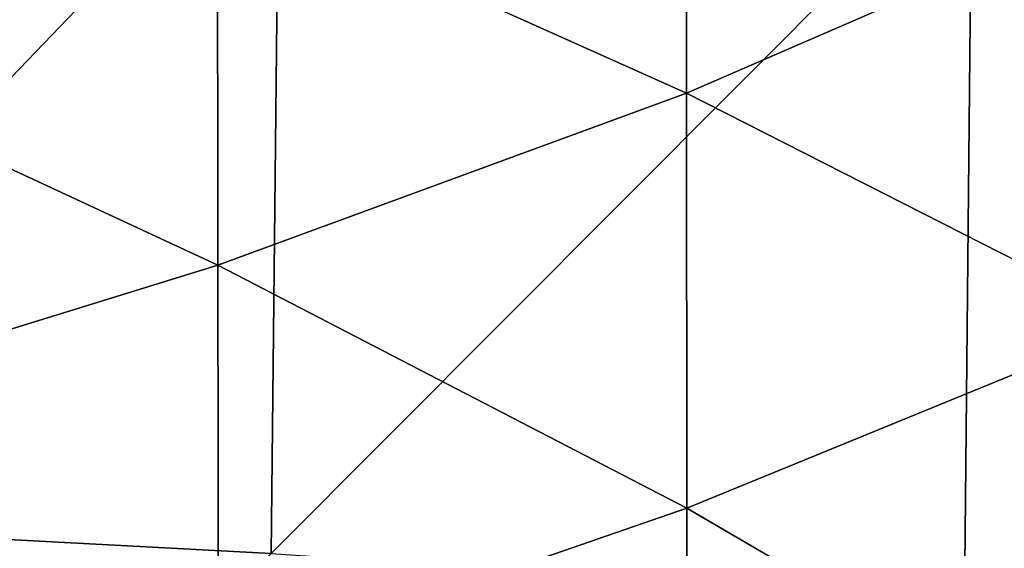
# Model space of a CAD drawing. Header units: metres. Extents: x -24 to 72, y -247 to 22.
# Tile 392 of 573: x 8.95 to 11.54, y -22.85 to -21.46. Entities that reach past the tile are written whole.
import ezdxf

# ---------------------------------------------------------------- set-up
doc = ezdxf.new("R2010")
doc.units = ezdxf.units.M
doc.layers.add('solid_509589_MEDIA_SW0001', color=7, linetype='CONTINUOUS')

msp = doc.modelspace()

# ---------------------------------------------------------------- linework, layer by layer
at = {"layer": 'solid_509589_MEDIA_SW0001'}
for points in [[(9.467931, -21.094803, 264.792206), (8.195102, -21.510181, 264.421967), (8.194149, -20.587034, 263.100616)], [(10.701797, -20.616457, 265.222717), (10.702296, -21.648224, 266.544128), (9.467931, -21.094803, 264.792206)], [(11.89255, -21.131691, 267.060638), (10.702296, -21.648224, 266.544128), (10.701797, -20.616457, 265.222717)], [(9.629505, -20.872766, 301.362396), (7.831427, -20.766535, 301.349945), (7.8117, -22.764238, 302.177948)], [(9.609071, -22.859728, 302.18869), (9.629505, -20.872766, 301.362396), (7.8117, -22.764238, 302.177948)], [(9.609071, -22.859728, 302.18869), (11.453532, -21.010189, 301.380737), (9.629505, -20.872766, 301.362396)], [(11.453532, -21.010189, 301.380737), (13.293288, -22.20546, 301.841339), (13.304277, -20.911791, 301.281525)], [(9.609071, -22.859728, 302.18869), (11.434247, -22.984159, 302.204468), (11.453532, -21.010189, 301.380737)], [(11.453532, -21.010189, 301.380737), (11.434247, -22.984159, 302.204468), (13.293288, -22.20546, 301.841339)], [(9.467931, -21.094803, 264.792206), (9.46881, -22.100916, 266.08844), (8.195102, -21.510181, 264.421967)], [(10.702296, -21.648224, 266.544128), (9.46881, -22.100916, 266.08844), (9.467931, -21.094803, 264.792206)], [(11.89255, -21.131691, 267.060638), (11.892976, -22.253696, 268.355896), (10.702296, -21.648224, 266.544128)], [(9.46881, -22.100916, 266.08844), (8.196327, -22.49404, 265.696106), (8.195102, -21.510181, 264.421967)], [(10.702296, -21.648224, 266.544128), (10.703082, -22.740543, 267.812531), (9.46881, -22.100916, 266.08844)], [(11.892976, -22.253696, 268.355896), (10.703082, -22.740543, 267.812531), (10.702296, -21.648224, 266.544128)], [(9.46881, -22.100916, 266.08844), (9.469966, -23.166636, 267.332977), (8.196327, -22.49404, 265.696106)], [(10.703082, -22.740543, 267.812531), (9.469966, -23.166636, 267.332977), (9.46881, -22.100916, 266.08844)], [(11.434247, -22.984159, 302.204468), (13.282807, -23.513926, 302.36908), (13.293288, -22.20546, 301.841339)], [(11.892976, -22.253696, 268.355896), (11.89364, -23.435089, 269.59317), (10.703082, -22.740543, 267.812531)], [(9.469966, -23.166636, 267.332977), (8.197785, -23.53669, 266.919586), (8.196327, -22.49404, 265.696106)], [(10.703082, -22.740543, 267.812531), (10.704133, -23.89126, 269.024475), (9.469966, -23.166636, 267.332977)], [(11.89364, -23.435089, 269.59317), (10.704133, -23.89126, 269.024475), (10.703082, -22.740543, 267.812531)], [(9.609071, -22.859728, 302.18869), (7.8117, -22.764238, 302.177948), (7.793851, -24.804335, 302.936066)]]:
    msp.add_3dface(points, dxfattribs=at)

doc.saveas('drawing.dxf')
